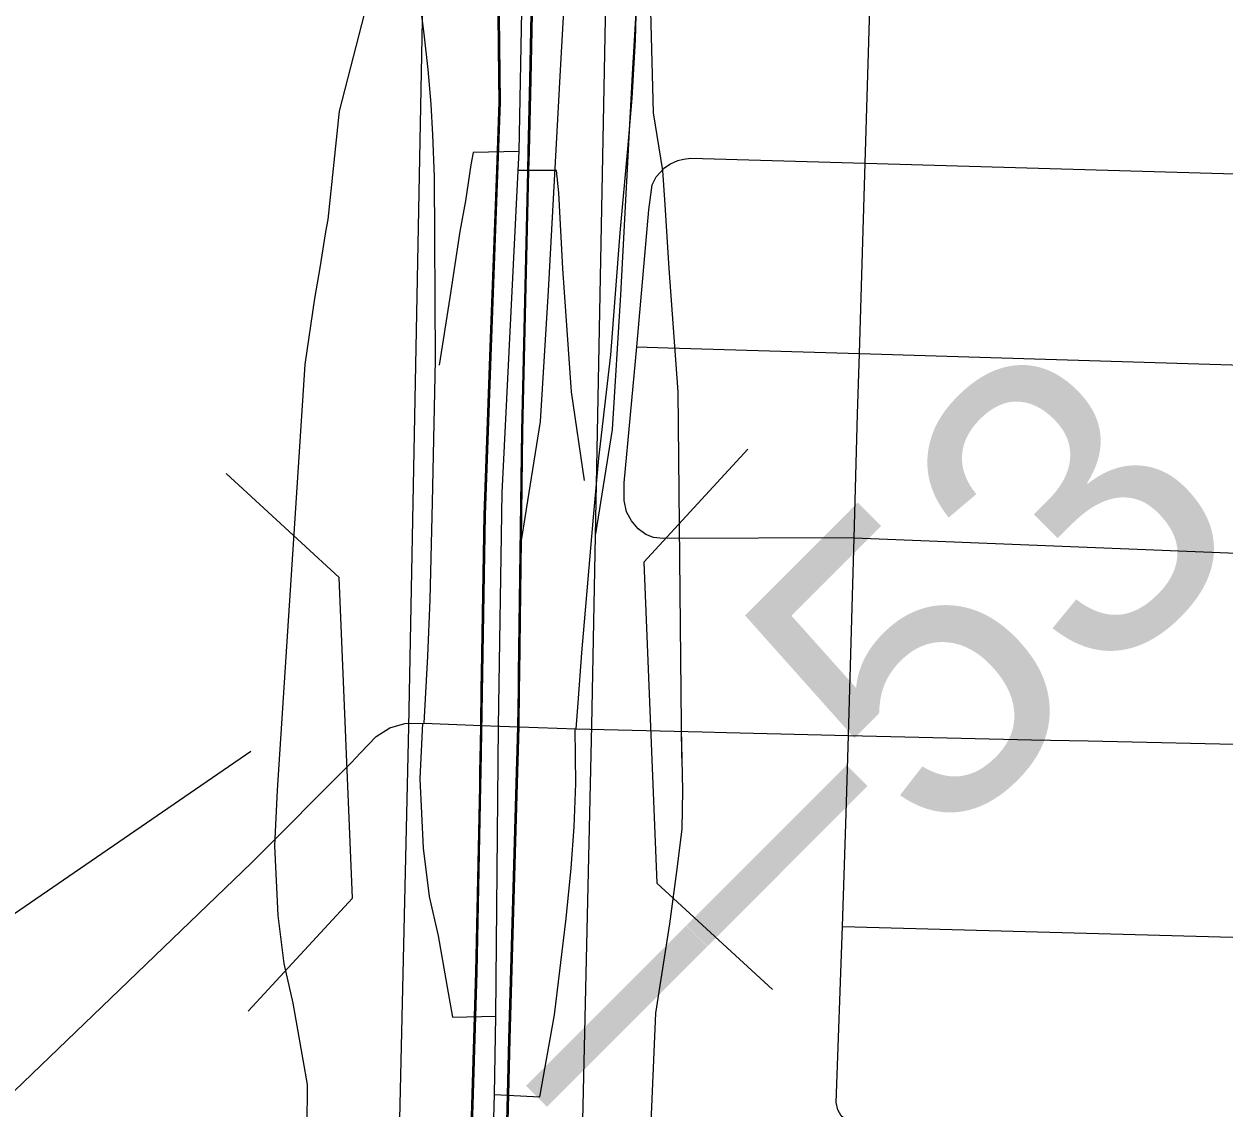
# Model space of a CAD drawing. Extents: x -132.8 to -73.3, y -60 to -26.
# Drawn here: x -125.4441 to -125.0505, y -49.8517 to -49.496 of the extents above; entities that cross this region are included whole.
import ezdxf

# ---------------------------------------------------------------- set-up
doc = ezdxf.new("R2010")
doc.units = 0
for name, color, linetype in [('tdCoCityStreetMinor', 7, 'Continuous'), ('tdCoDivCarto', 7, 'Continuous'), ('tdCoInt', 7, 'Continuous'), ('tdCoIntCL', 7, 'Continuous'), ('tdCoIntRamp', 7, 'Continuous'), ('tdCoIntRte', 7, 'Continuous'), ('tdCoPrimary', 7, 'Continuous'), ('tdCoStrucDivPri', 7, 'Continuous'), ('tdCoStrucPriMaintName', 7, 'Continuous'), ('tdStHwyIntRefPost1', 7, 'Continuous')]:
    doc.layers.add(name, color=color, linetype=linetype)

msp = doc.modelspace()

# ---------------------------------------------------------------- linework, layer by layer
at = {"layer": 'tdCoCityStreetMinor'}
for p, q in [((-125.16819, -49.54159), (-125.16633, -49.47909)), ((-125.17005, -49.60401), (-125.16819, -49.54159)), ((-125.17362, -49.72917), (-125.17179, -49.66441))]:
    msp.add_line(p, q, dxfattribs=at)
for points in [[(-125.32144, -49.42675), (-125.3157, -49.47693), (-125.31288, -49.49913), (-125.31165, -49.51089), (-125.31066, -49.52223), (-125.31011, -49.53234), (-125.30953, -49.54607), (-125.30917, -49.60619), (-125.31023, -49.65284), (-125.31095, -49.68461), (-125.31176, -49.70318), (-125.31296, -49.72518)], [(-125.26296, -49.72706), (-125.2623, -49.71849), (-125.26105, -49.70207), (-125.25722, -49.65766), (-125.25555, -49.63825), (-125.2516, -49.60438), (-125.24848, -49.56443), (-125.24601, -49.53685), (-125.24453, -49.52024), (-125.24354, -49.50117), (-125.24288, -49.47704)], [(-125.23419, -49.54325), (-125.23206, -49.54183), (-125.22959, -49.54075), (-125.22779, -49.54026), (-125.22532, -49.53994), (-125.16819, -49.54159)], [(-125.24309, -49.60184), (-125.23916, -49.55693), (-125.2385, -49.55199), (-125.23801, -49.54871), (-125.2367, -49.54608), (-125.23423, -49.54328)], [(-125.16819, -49.54159), (-125.03175, -49.54553), (-124.96481, -49.54746), (-124.89639, -49.54977)], [(-125.17179, -49.66441), (-125.23439, -49.66459), (-125.23755, -49.66427), (-125.24011, -49.66328), (-125.24261, -49.66149), (-125.24475, -49.65886), (-125.2464, -49.6559), (-125.24722, -49.65212), (-125.24722, -49.64636), (-125.24309, -49.60184)], [(-125.24309, -49.60184), (-125.23281, -49.60214), (-125.17005, -49.60401)], [(-125.17179, -49.66441), (-125.17064, -49.62387), (-125.17005, -49.60401)], [(-125.17005, -49.60401), (-125.03357, -49.60809), (-124.94952, -49.61059), (-124.89822, -49.61241)], [(-125.17179, -49.66441), (-125.03537, -49.66984), (-124.94789, -49.67333), (-124.89993, -49.67504)], [(-125.76598, -49.81961), (-125.74688, -49.812), (-125.7348, -49.81101), (-125.71803, -49.81298), (-125.68449, -49.82285), (-125.67216, -49.82581), (-125.6549, -49.82876), (-125.50274, -49.83148), (-125.4861, -49.83149), (-125.47507, -49.83204), (-125.46468, -49.83477), (-125.45684, -49.83896), (-125.44712, -49.8457), (-125.42133, -49.8209), (-125.36941, -49.77098), (-125.33662, -49.73804), (-125.33378, -49.73505), (-125.32857, -49.72955), (-125.3241, -49.72672), (-125.31918, -49.72523), (-125.31296, -49.72518)], [(-125.31296, -49.72518), (-125.294, -49.72589), (-125.288, -49.72612), (-125.28167, -49.72636), (-125.26296, -49.72706)], [(-125.26296, -49.72706), (-125.22162, -49.72804), (-125.21361, -49.72823), (-125.17362, -49.72917)], [(-125.17563, -49.7918), (-125.17434, -49.75481), (-125.17362, -49.72917)], [(-125.17362, -49.72917), (-125.11357, -49.73059), (-125.09506, -49.73099), (-125.03738, -49.73224)], [(-124.90477, -49.86421), (-125.04191, -49.85986), (-125.06509, -49.85913), (-125.16892, -49.85617), (-125.17262, -49.85601), (-125.17433, -49.85529), (-125.17598, -49.85386), (-125.17711, -49.85192), (-125.17765, -49.8495), (-125.17563, -49.7918)], [(-125.17563, -49.7918), (-125.03963, -49.7955), (-124.98864, -49.79688), (-124.9028, -49.79921)]]:
    msp.add_lwpolyline(points, dxfattribs=at)
at = {"layer": 'tdCoDivCarto'}
for p, q in [((-125.28878, -49.4469), (-125.28791, -49.52153)), ((-125.27772, -49.51413), (-125.27673, -49.46555)), ((-125.27843, -49.5441), (-125.27772, -49.51413)), ((-125.28791, -49.52153), (-125.29087, -49.60192)), ((-125.28043, -49.62929), (-125.27843, -49.5441)), ((-125.29087, -49.60192), (-125.29285, -49.65691)), ((-125.28089, -49.66525), (-125.28043, -49.62929)), ((-125.29285, -49.65691), (-125.29371, -49.70884)), ((-125.28151, -49.71417), (-125.28089, -49.66525)), ((-125.29371, -49.70884), (-125.29425, -49.74108)), ((-125.28167, -49.72621), (-125.28151, -49.71417)), ((-125.2821, -49.74107), (-125.28167, -49.72621)), ((-125.29425, -49.74108), (-125.29433, -49.74569)), ((-125.28463, -49.8288), (-125.2821, -49.74107)), ((-125.29433, -49.74569), (-125.29466, -49.76227)), ((-125.29466, -49.76227), (-125.29556, -49.80685)), ((-125.29556, -49.80685), (-125.29675, -49.84672)), ((-125.28508, -49.84704), (-125.28463, -49.8288)), ((-125.29675, -49.84672), (-125.29876, -49.91437)), ((-125.28797, -49.9619), (-125.28508, -49.84704))]:
    msp.add_line(p, q, dxfattribs=at)
for points in [[(-125.28878, -49.4469), (-125.28791, -49.52153), (-125.29087, -49.60192), (-125.29285, -49.65691), (-125.29371, -49.70884), (-125.29425, -49.74108), (-125.29433, -49.74569), (-125.29466, -49.76227)], [(-125.28873, -49.45143), (-125.28791, -49.52153), (-125.2885, -49.53746)], [(-125.28873, -49.45143), (-125.28791, -49.52153), (-125.2885, -49.53746)], [(-125.27828, -49.53779), (-125.27772, -49.51413), (-125.27673, -49.46555), (-125.27725, -49.45304)], [(-125.27828, -49.53779), (-125.27772, -49.51413), (-125.27673, -49.46555), (-125.27725, -49.45304)], [(-125.27843, -49.5441), (-125.27772, -49.51413), (-125.27673, -49.46555)], [(-125.2885, -49.53746), (-125.28873, -49.54376)], [(-125.2885, -49.53746), (-125.28873, -49.54376)], [(-125.27843, -49.5441), (-125.27828, -49.53779)], [(-125.27843, -49.5441), (-125.27828, -49.53779)], [(-125.28873, -49.54376), (-125.29087, -49.60192), (-125.29285, -49.65691), (-125.29371, -49.70884), (-125.2938, -49.71385)], [(-125.28873, -49.54376), (-125.29087, -49.60192), (-125.29285, -49.65691), (-125.29371, -49.70884), (-125.2938, -49.71385)], [(-125.28145, -49.70901), (-125.28043, -49.62929), (-125.27843, -49.5441)], [(-125.28145, -49.70901), (-125.28043, -49.62929), (-125.27843, -49.5441)], [(-125.28089, -49.66525), (-125.28043, -49.62929), (-125.27843, -49.5441)], [(-125.28508, -49.84704), (-125.28463, -49.8288), (-125.2821, -49.74107), (-125.28167, -49.72621), (-125.28151, -49.71417), (-125.28089, -49.66525)], [(-125.28151, -49.71405), (-125.28145, -49.70901)], [(-125.28151, -49.71405), (-125.28145, -49.70901)], [(-125.2938, -49.71385), (-125.294, -49.72602)], [(-125.2938, -49.71385), (-125.294, -49.72602)], [(-125.28189, -49.734), (-125.28167, -49.72621), (-125.28151, -49.71417), (-125.28151, -49.71405)], [(-125.28189, -49.734), (-125.28167, -49.72621), (-125.28151, -49.71417), (-125.28151, -49.71405)], [(-125.294, -49.72602), (-125.2941, -49.73207)], [(-125.294, -49.72602), (-125.2941, -49.73207)], [(-125.2941, -49.73207), (-125.29425, -49.74108), (-125.29433, -49.74569), (-125.29556, -49.80685), (-125.29675, -49.84672)], [(-125.2941, -49.73207), (-125.29425, -49.74108), (-125.29433, -49.74569), (-125.29556, -49.80685), (-125.29675, -49.84672)], [(-125.28508, -49.84704), (-125.28463, -49.8288), (-125.2821, -49.74107), (-125.28189, -49.734)], [(-125.28508, -49.84704), (-125.28463, -49.8288), (-125.2821, -49.74107), (-125.28189, -49.734)], [(-125.29466, -49.76227), (-125.29556, -49.80685), (-125.29675, -49.84672)], [(-125.29675, -49.84672), (-125.29876, -49.91437), (-125.29989, -49.96761), (-125.30098, -50.01967), (-125.303, -50.08796), (-125.30345, -50.10327), (-125.30539, -50.1786), (-125.30613, -50.20739)], [(-125.29675, -49.84672), (-125.29876, -49.91437), (-125.29989, -49.96761), (-125.30098, -50.01967), (-125.303, -50.08796), (-125.30345, -50.10327), (-125.30539, -50.1786), (-125.30613, -50.20739)], [(-125.29675, -49.84672), (-125.29876, -49.91437), (-125.29989, -49.96761), (-125.29994, -49.96994)], [(-125.28866, -50.00233), (-125.28833, -49.97602), (-125.28797, -49.9619), (-125.28508, -49.84704)], [(-125.28866, -50.00233), (-125.28833, -49.97602), (-125.28797, -49.9619), (-125.28508, -49.84704)], [(-125.28817, -49.96975), (-125.28797, -49.9619), (-125.28508, -49.84704)]]:
    msp.add_lwpolyline(points, dxfattribs=at)
at = {"layer": 'tdCoInt'}
for points in [[(-125.32287, -49.94544), (-125.31786, -49.72638), (-125.31337, -49.4948), (-125.31319, -49.45383), (-125.316, -49.40864), (-125.31686, -49.40024), (-125.32363, -49.35041), (-125.34408, -49.25836), (-125.36953, -49.17562), (-125.38996, -49.10923), (-125.40057, -49.05604), (-125.4044, -49.01117), (-125.40481, -48.98416), (-125.40367, -48.95353), (-125.40201, -48.9316)], [(-125.26288, -49.94647), (-125.25783, -49.72589), (-125.25333, -49.49424), (-125.25318, -49.45264), (-125.25669, -49.40174), (-125.26012, -49.36837), (-125.2638, -49.34282), (-125.28477, -49.23974), (-125.29759, -49.19646), (-125.30584, -49.17067), (-125.3107, -49.1558), (-125.31413, -49.14516), (-125.31756, -49.13452), (-125.32644, -49.10634), (-125.33319, -49.07963), (-125.34104, -49.03294), (-125.34384, -49.00175), (-125.34421, -48.9705), (-125.34226, -48.94081)]]:
    msp.add_lwpolyline(points, dxfattribs=at)
at = {"layer": 'tdCoIntCL'}
for points in [[(-125.28168, -49.53772), (-125.28072, -49.49179), (-125.28008, -49.45288), (-125.28136, -49.43055), (-125.28327, -49.40631), (-125.28551, -49.38813), (-125.29157, -49.34763), (-125.30095, -49.304), (-125.3078, -49.27213)], [(-125.28168, -49.53772), (-125.29675, -49.53804), (-125.29747, -49.54211), (-125.2993, -49.55391), (-125.30106, -49.56396), (-125.30433, -49.58557), (-125.30783, -49.60782)], [(-125.282, -49.54402), (-125.28168, -49.53772)], [(-125.28934, -49.82123), (-125.28837, -49.72612), (-125.28721, -49.64962), (-125.282, -49.54402)], [(-125.26023, -49.64561), (-125.26446, -49.61659), (-125.26733, -49.57616), (-125.26868, -49.55128), (-125.2694, -49.54402), (-125.282, -49.54402)], [(-125.31334, -49.72518), (-125.31427, -49.74342), (-125.31309, -49.76618), (-125.3112, -49.78197), (-125.30826, -49.79494), (-125.30495, -49.81357), (-125.30354, -49.82159), (-125.28934, -49.82123)], [(-125.28975, -49.84694), (-125.27489, -49.84764), (-125.27006, -49.82076), (-125.26628, -49.78917), (-125.26463, -49.77266), (-125.26357, -49.7591), (-125.2631, -49.74495), (-125.26333, -49.72706)], [(-125.28975, -49.84694), (-125.28934, -49.82123)], [(-125.29853, -50.20759), (-125.29721, -50.16223), (-125.29471, -50.07091), (-125.29523, -50.03011), (-125.29416, -50.00226), (-125.29376, -49.99015), (-125.28975, -49.84694)]]:
    msp.add_lwpolyline(points, dxfattribs=at)
at = {"layer": 'tdCoIntRamp'}
for points in [[(-125.22825, -49.73665), (-125.22954, -49.61659), (-125.23241, -49.57616), (-125.23376, -49.55522), (-125.23449, -49.54402), (-125.2376, -49.52508), (-125.23908, -49.46663), (-125.25932, -49.37867)], [(-125.315, -49.42476), (-125.34067, -49.52448), (-125.34441, -49.56005), (-125.34513, -49.56411), (-125.34697, -49.57591), (-125.34872, -49.58596), (-125.35199, -49.60757), (-125.36101, -49.74718)], [(-125.24242, -49.47552), (-125.24455, -49.5124), (-125.24846, -49.58478), (-125.25112, -49.62894), (-125.25661, -49.66308)], [(-125.26288, -49.94647), (-125.24724, -49.9047), (-125.24095, -49.88226), (-125.2385, -49.85858), (-125.23686, -49.82027), (-125.23218, -49.79092), (-125.22971, -49.77218), (-125.22823, -49.75985), (-125.22798, -49.74727), (-125.22842, -49.72706)], [(-125.36101, -49.74718), (-125.36193, -49.76542), (-125.36075, -49.78818), (-125.35887, -49.80398), (-125.35592, -49.81694), (-125.35262, -49.83557), (-125.3512, -49.84359), (-125.35128, -49.85765), (-125.32287, -49.94544)]]:
    msp.add_lwpolyline(points, dxfattribs=at)
at = {"layer": 'tdCoIntRte'}
for points in [[(-125.28911, -49.45143), (-125.28839, -49.51345), (-125.28829, -49.52153), (-125.28888, -49.53746), (-125.28911, -49.54376), (-125.29125, -49.60192), (-125.29323, -49.65691), (-125.29409, -49.70884), (-125.29438, -49.72602), (-125.29459, -49.73878), (-125.29463, -49.74108), (-125.2947, -49.74569), (-125.29594, -49.80685), (-125.29713, -49.84672), (-125.29914, -49.91437)], [(-125.28911, -49.45143), (-125.28829, -49.52153), (-125.28888, -49.53746), (-125.28911, -49.54376), (-125.29125, -49.60192), (-125.29323, -49.65691), (-125.29409, -49.70884), (-125.29417, -49.71385), (-125.29438, -49.72602), (-125.29448, -49.73207), (-125.29463, -49.74108), (-125.2947, -49.74569), (-125.29594, -49.80685), (-125.29713, -49.84672), (-125.29914, -49.91437)], [(-125.28835, -49.9619), (-125.28546, -49.84704), (-125.285, -49.8288), (-125.28247, -49.74107), (-125.28242, -49.73906), (-125.28205, -49.72621), (-125.28189, -49.71417), (-125.28189, -49.71405), (-125.28081, -49.62929), (-125.27881, -49.5441), (-125.27866, -49.53779), (-125.2781, -49.51413), (-125.27711, -49.46555)], [(-125.28835, -49.9619), (-125.28546, -49.84704), (-125.285, -49.8288), (-125.28247, -49.74107), (-125.28227, -49.734), (-125.28205, -49.72621), (-125.28189, -49.71417), (-125.28189, -49.71405), (-125.28183, -49.70901), (-125.28081, -49.62929), (-125.27881, -49.5441), (-125.27866, -49.5378), (-125.2781, -49.51413), (-125.27711, -49.46555)]]:
    msp.add_lwpolyline(points, dxfattribs=at)
at = {"layer": 'tdCoPrimary'}
for points in [[(-125.28089, -49.66525), (-125.28043, -49.62929), (-125.27843, -49.5441), (-125.27772, -49.51413), (-125.27673, -49.46555), (-125.278, -49.44554), (-125.27928, -49.42525), (-125.28283, -49.38613), (-125.28313, -49.38283), (-125.28421, -49.37421), (-125.28596, -49.36012), (-125.28736, -49.35143), (-125.2903, -49.33309), (-125.29346, -49.31425), (-125.2976, -49.29294), (-125.30549, -49.25743), (-125.3086, -49.24601)], [(-125.28089, -49.66525), (-125.27463, -49.62631), (-125.27204, -49.58341), (-125.26814, -49.51106), (-125.266, -49.47417), (-125.26442, -49.44517), (-125.26361, -49.4259), (-125.26361, -49.41209), (-125.26401, -49.39897), (-125.2647, -49.38506), (-125.26566, -49.37419), (-125.26684, -49.36206), (-125.26842, -49.35101), (-125.27089, -49.33572), (-125.27404, -49.32132), (-125.27735, -49.30796), (-125.2825, -49.29345), (-125.28743, -49.28161), (-125.2921, -49.27207), (-125.30056, -49.25796), (-125.3086, -49.24601)], [(-125.28879, -49.44626), (-125.28878, -49.4469), (-125.28791, -49.52153), (-125.29087, -49.60192), (-125.29285, -49.65691), (-125.29371, -49.70884), (-125.29425, -49.74108), (-125.29433, -49.74569), (-125.29466, -49.76227), (-125.29556, -49.80685), (-125.29675, -49.84672), (-125.29876, -49.91437)], [(-125.28878, -49.4469), (-125.28791, -49.52153), (-125.29087, -49.60192), (-125.29285, -49.65691), (-125.29371, -49.70884), (-125.29425, -49.74108), (-125.29433, -49.74569), (-125.29466, -49.76227)], [(-125.28878, -49.4469), (-125.28791, -49.52153), (-125.29087, -49.60192), (-125.29285, -49.65691), (-125.29371, -49.70884), (-125.29425, -49.74108), (-125.29433, -49.74569), (-125.29466, -49.76227)], [(-125.27843, -49.5441), (-125.27772, -49.51413), (-125.27673, -49.46555)], [(-125.27843, -49.5441), (-125.27772, -49.51413), (-125.27673, -49.46555)], [(-125.28089, -49.66525), (-125.27463, -49.62631), (-125.27204, -49.58341), (-125.26814, -49.51106), (-125.266, -49.47417)], [(-125.28089, -49.66525), (-125.27463, -49.62631), (-125.27204, -49.58341), (-125.26814, -49.51106), (-125.266, -49.47417)], [(-125.28089, -49.66525), (-125.28043, -49.62929), (-125.27843, -49.5441)], [(-125.28089, -49.66525), (-125.28043, -49.62929), (-125.27843, -49.5441)], [(-125.28797, -49.9619), (-125.28508, -49.84704), (-125.28463, -49.8288), (-125.2821, -49.74107), (-125.28167, -49.72621), (-125.28151, -49.71417), (-125.28089, -49.66525)], [(-125.28508, -49.84704), (-125.28463, -49.8288), (-125.2821, -49.74107), (-125.28167, -49.72621), (-125.28151, -49.71417), (-125.28089, -49.66525)], [(-125.28508, -49.84704), (-125.28463, -49.8288), (-125.2821, -49.74107), (-125.28167, -49.72621), (-125.28151, -49.71417), (-125.28089, -49.66525)], [(-125.29466, -49.76227), (-125.29556, -49.80685), (-125.29675, -49.84672)], [(-125.29466, -49.76227), (-125.29556, -49.80685), (-125.29675, -49.84672)], [(-125.29675, -49.84672), (-125.29876, -49.91437), (-125.29989, -49.96761), (-125.29994, -49.96994)], [(-125.29675, -49.84672), (-125.29876, -49.91437), (-125.29989, -49.96761), (-125.29994, -49.96994)], [(-125.28817, -49.96975), (-125.28797, -49.9619), (-125.28508, -49.84704)], [(-125.28817, -49.96975), (-125.28797, -49.9619), (-125.28508, -49.84704)]]:
    msp.add_lwpolyline(points, dxfattribs=at)
at = {"layer": 'tdCoStrucDivPri'}
for p, q in [((-125.24079, -49.67239), (-125.20664, -49.63529)), ((-125.34068, -49.67746), (-125.37777, -49.64331)), ((-125.24079, -49.67239), (-125.23644, -49.77764)), ((-125.33633, -49.7825), (-125.34068, -49.67746)), ((-125.23644, -49.77764), (-125.19859, -49.81246)), ((-125.33633, -49.7825), (-125.37048, -49.81957))]:
    msp.add_line(p, q, dxfattribs=at)
at = {"layer": 'tdCoStrucPriMaintName'}
msp.add_line((-125.36966, -49.73449), (-125.67738, -49.94543), dxfattribs=at)
msp.add_line((-125.36966, -49.73449), (-125.67738, -49.94543), dxfattribs=at)

# ---------------------------------------------------------------- texts
at = {"layer": 'tdStHwyIntRefPost1'}
msp.add_text('‒‒53', height=0.1, rotation=45, dxfattribs=at).set_placement((-125.24989, -49.87357))

doc.saveas('drawing.dxf')
